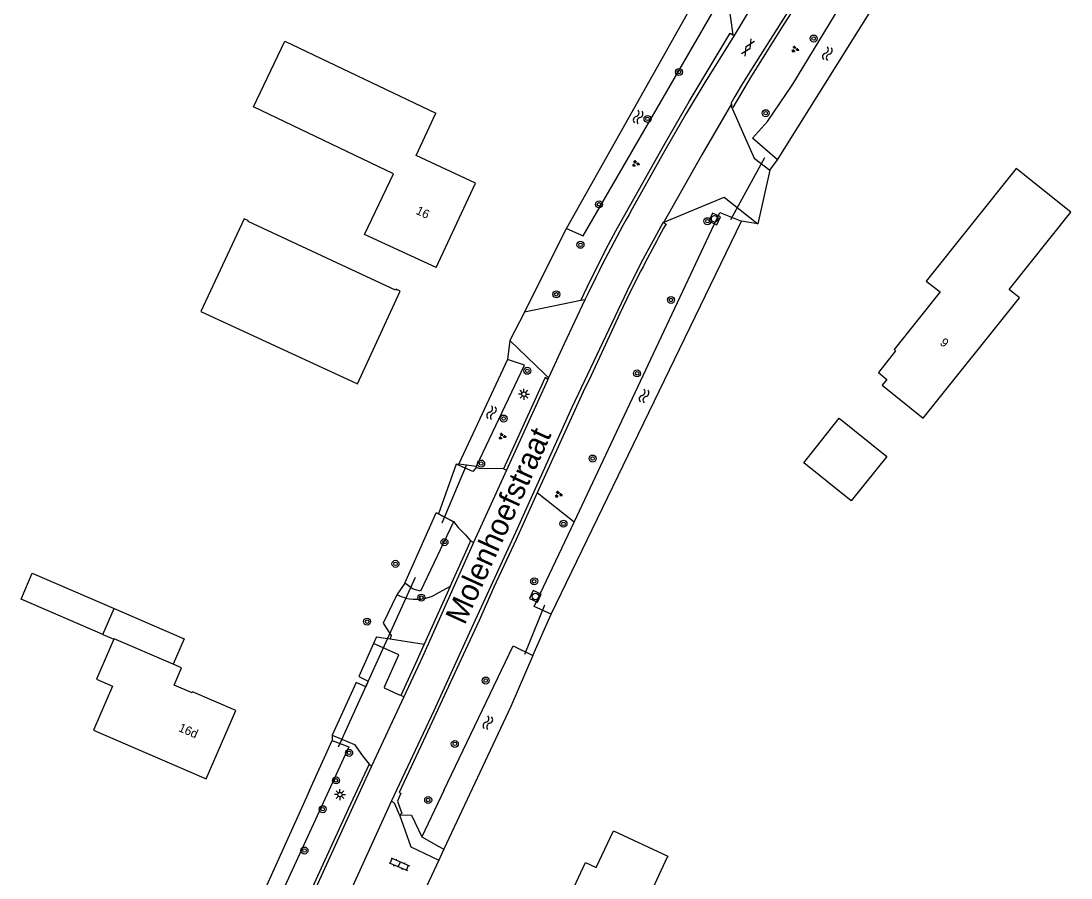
# Model space of a CAD drawing. Extents: x 136000 to 141000, y 400494 to 402006.
# Drawn here: x 137187.2 to 137307, y 401490 to 401587.8 of the extents above; entities that cross this region are included whole.
import ezdxf

# ---------------------------------------------------------------- set-up
doc = ezdxf.new("R2010")
doc.units = 0
for name, color, linetype in [('gg-afsc-erfafscheiding', 7, 'Continuous'), ('gg-afsc-hekwerk', 7, 'Continuous'), ('gg-anno-huisnummerreeks BGT', 7, 'Continuous'), ('gg-anno-openbare ruimte label', 7, 'Continuous'), ('gg-bbg-bijgebouw', 7, 'Continuous'), ('gg-bbg-gedigitaliseerde bebouwing', 7, 'Continuous'), ('gg-bbg-hoofdgebouw', 7, 'Continuous'), ('gg-bbg-luifel en loopbrug', 7, 'Continuous'), ('gg-knt-onverhard', 7, 'Continuous'), ('gg-knt-verharding', 7, 'Continuous'), ('gg-kntw-bovenkant insteek waterloop', 7, 'Continuous'), ('gg-kwrk-duiker nz buis', 7, 'Continuous'), ('gt-grn-groengrens', 7, 'Continuous'), ('gt-grn-vlakafsluiter', 7, 'Continuous'), ('gt-symb-boom', 7, 'Continuous'), ('gt-symb-gesloten verharding', 7, 'Continuous'), ('gt-symb-groenvak', 7, 'Continuous'), ('gt-symb-klinker verharding', 7, 'Continuous'), ('gt-symb-lichtmast', 7, 'Continuous'), ('gt-symb-rioolschacht', 7, 'Continuous'), ('gt-symb-watersymbool', 7, 'Continuous')]:
    doc.layers.add(name, color=color, linetype=linetype)

# ---------------------------------------------------------------- blocks, each defined once
blk = doc.blocks.new('gt0-BOOM')
at = {"layer": 'gt-symb-boom'}
for radius in [0.4, 0.2]:
    blk.add_circle((0, 0), radius, dxfattribs=at)
blk = doc.blocks.new('gt0-WA')
at = {"layer": 'gt-symb-watersymbool'}
for centre, start, end in [((-0.32, 0.02), 28.0725, 151.9275), ((0.43, 0.42), 208.0725, 331.9275), ((-0.32, -0.43), 28.0725, 151.9275), ((0.43, -0.03), 208.0725, 331.9275)]:
    blk.add_arc(centre, 0.425, start, end, dxfattribs=at)
blk = doc.blocks.new('gt0-GRVAK')
at = {"layer": 'gt-symb-groenvak'}
for p, q in [((-0.11, 0.19), (-0.23, 0.24)), ((-0.18, 0.15), (0.09, 0.15)), ((-0.09, 0.21), (-0.16, 0.32)), ((-0.05, 0.21), (-0.05, 0.39)), ((0, 0.21), (0.06, 0.32)), ((0.02, 0.19), (0.13, 0.24)), ((0.26, -0.05), (0.2, 0.06)), ((0.3, -0.05), (0.3, 0.13)), ((0.35, -0.05), (0.41, 0.06)), ((-0.24, -0.23), (-0.36, -0.18)), ((-0.32, -0.26), (-0.05, -0.26)), ((-0.23, -0.21), (-0.29, -0.09)), ((-0.18, -0.2), (-0.18, -0.02)), ((-0.14, -0.21), (-0.07, -0.09)), ((-0.12, -0.23), (0, -0.18)), ((0.24, -0.07), (0.12, -0.02)), ((0.17, -0.11), (0.44, -0.11)), ((0.37, -0.07), (0.49, -0.02))]:
    blk.add_line(p, q, dxfattribs=at)
blk = doc.blocks.new('gt0-RS')
at = {"layer": 'gt-symb-rioolschacht'}
blk.add_lwpolyline([(-0.5, -0.5), (0.5, -0.5), (0.5, 0.5), (-0.5, 0.5)], close=True, dxfattribs=at)
blk.add_circle((0, 0), 0.375, dxfattribs=at)
blk = doc.blocks.new('gt0-GESVH1')
at = {"layer": 'gt-symb-gesloten verharding'}
for p, q in [((-0.99, -0.26), (0.01, 0.24)), ((0.01, -0.26), (-0.99, 0.24)), ((0.01, 0.24), (1.01, -0.26)), ((1.01, 0.24), (0.01, -0.26))]:
    blk.add_line(p, q, dxfattribs=at)
blk = doc.blocks.new('gt0-LMAST')
at = {"layer": 'gt-symb-lichtmast'}
for p, q in [((-0.18, 0.17), (-0.45, 0.44)), ((-0.01, 0.25), (-0.01, 0.62)), ((0.17, 0.17), (0.44, 0.44)), ((-0.26, 0), (-0.63, 0)), ((-0.18, -0.18), (-0.45, -0.45)), ((-0.01, -0.25), (-0.01, -0.63)), ((0.44, -0.45), (0.17, -0.18)), ((0.24, 0), (0.62, 0))]:
    blk.add_line(p, q, dxfattribs=at)
blk.add_circle((-0.01, 0), 0.25, dxfattribs=at)
blk = doc.blocks.new('gt0-KL1')
at = {"layer": 'gt-symb-klinker verharding'}
for p, q in [((-1.15, 0.3), (1.15, 0.3)), ((-1, -0.3), (-1, 0.3)), ((-0.5, 0.3), (-0.5, 0.45)), ((0, -0.3), (0, 0.3)), ((0.5, 0.3), (0.5, 0.45)), ((1, -0.3), (1, 0.3)), ((-1.15, -0.3), (1.15, -0.3)), ((-0.5, -0.45), (-0.5, -0.3)), ((0.5, -0.45), (0.5, -0.3))]:
    blk.add_line(p, q, dxfattribs=at)

msp = doc.modelspace()

# ---------------------------------------------------------------- linework, layer by layer
at = {"layer": 'gg-afsc-erfafscheiding'}
msp.add_line((137245.62, 401515.43), (137247.69, 401520.11), dxfattribs=at)
at = {"layer": 'gg-afsc-hekwerk'}
for p, q in [((137243.1, 401509.59), (137235.46, 401493.33)), ((137235.46, 401493.33), (137234.87, 401492.08)), ((137234.87, 401492.08), (137232.88, 401487.85))]:
    msp.add_line(p, q, dxfattribs=at)
at = {"layer": 'gg-bbg-bijgebouw'}
msp.add_line((137196.54, 401517.81), (137197.82, 401520.79), dxfattribs=at)
for points in [[(137225.58, 401546.39), (137230.47, 401556.97), (137229.99, 401557.2), (137229.94, 401557.1), (137213.11, 401564.9), (137213.15, 401564.99), (137212.68, 401565.22), (137207.73, 401554.65), (137225.58, 401546.39)], [(137276.51, 401537.39), (137280.57, 401542.47), (137285.99, 401538.12), (137281.93, 401533.05), (137276.51, 401537.39)], [(137196.54, 401517.81), (137187.2, 401521.84), (137188.48, 401524.8), (137197.82, 401520.79)]]:
    msp.add_lwpolyline(points, dxfattribs=at)
at = {"layer": 'gg-bbg-gedigitaliseerde bebouwing'}
msp.add_line((137226.41, 401563.43), (137229.72, 401570.34), dxfattribs=at)
msp.add_lwpolyline([(137229.72, 401570.34), (137213.74, 401578.01), (137217.32, 401585.48), (137234.52, 401577.29)], dxfattribs=at)
at = {"layer": 'gg-bbg-hoofdgebouw'}
for p, q in [((137234.57, 401559.66), (137226.41, 401563.43)), ((137260.93, 401492.4), (137256.13, 401482.01)), ((137248.63, 401485.47), (137251.61, 401491.8))]:
    msp.add_line(p, q, dxfattribs=at)
for points in [[(137234.57, 401559.66), (137239.05, 401569.29), (137232.3, 401572.44), (137234.52, 401577.29)], [(137285.04, 401547.7), (137285.99, 401546.91), (137285.46, 401546.25), (137290.14, 401542.5), (137301.15, 401556.21), (137299.97, 401557.16), (137307.01, 401565.98), (137300.77, 401570.98), (137290.5, 401558.13), (137292.07, 401556.88), (137286.84, 401550.3), (137287, 401550.18), (137285.04, 401547.7)], [(137197.8, 401517.27), (137195.81, 401512.72), (137197.64, 401511.92), (137195.46, 401506.9), (137208.34, 401501.33)], [(137204.56, 401514.41), (137197.83, 401517.32), (137197.8, 401517.27)], [(137208.34, 401501.33), (137211.71, 401509.13), (137206.76, 401511.27), (137206.71, 401511.15), (137204.67, 401512.02), (137205.51, 401514), (137204.56, 401514.41)], [(137251.61, 401491.8), (137252.84, 401491.23), (137254.79, 401495.41), (137261, 401492.54), (137260.93, 401492.4)]]:
    msp.add_lwpolyline(points, dxfattribs=at)
at = {"layer": 'gg-bbg-luifel en loopbrug'}
msp.add_line((137196.54, 401517.81), (137197.8, 401517.27), dxfattribs=at)
msp.add_lwpolyline([(137197.82, 401520.79), (137205.83, 401517.33), (137204.56, 401514.41)], dxfattribs=at)
at = {"layer": 'gg-knt-onverhard'}
for p, q in [((137236.15, 401523.3), (137234.43, 401522.33)), ((137228.51, 401519.09), (137229.29, 401517.92))]:
    msp.add_line(p, q, dxfattribs=at)
for points in [[(137231.12, 401521.96), (137230.6, 401522.12), (137230.1, 401522.34)], [(137229.29, 401517.92), (137229.44, 401517.69), (137229.32, 401517.3)]]:
    msp.add_lwpolyline(points, dxfattribs=at)
msp.add_arc((137232.27, 401526.6), 4.78, 256.0372, 296.852, dxfattribs=at)
at = {"layer": 'gg-knt-verharding'}
for p, q in [((137268.42, 401586.21), (137268.57, 401586.12)), ((137268.27, 401578.34), (137268.26, 401578.01)), ((137260.48, 401564.79), (137260.8, 401564.63)), ((137251.09, 401555.9), (137244.64, 401554.56)), ((137251.55, 401556), (137251.09, 401555.9)), ((137246.96, 401547.05), (137242.25, 401536.71)), ((137247.31, 401546.91), (137242.61, 401536.57)), ((137242.61, 401536.57), (137238.85, 401528.3)), ((137242.25, 401536.71), (137242.61, 401536.57)), ((137238.49, 401528.48), (137238.1, 401527.62)), ((137238.85, 401528.3), (137238.49, 401528.48)), ((137236.15, 401523.3), (137233.21, 401516.71)), ((137227.77, 401517.53), (137229.02, 401517.34)), ((137229.02, 401517.34), (137229.32, 401517.3)), ((137229.32, 401517.3), (137233.21, 401516.71)), ((137225.74, 401513.01), (137226.81, 401512.47)), ((137226.53, 401511.85), (137225.43, 401512.33)), ((137226.81, 401512.47), (137226.53, 401511.85)), ((137228.69, 401511.84), (137228.62, 401511.72)), ((137228.62, 401511.72), (137230.35, 401510.93)), ((137230.87, 401510.69), (137227.21, 401502.78)), ((137230.54, 401510.85), (137230.35, 401510.93)), ((137230.87, 401510.69), (137230.54, 401510.85)), ((137222.7, 401506.33), (137223.81, 401505.86)), ((137226.93, 401503.03), (137227.21, 401502.78)), ((137229.48, 401498.84), (137224.27, 401487.41))]:
    msp.add_line(p, q, dxfattribs=at)
for points in [[(137279.89, 401596.72), (137279.7, 401596.51), (137278.06, 401594.07), (137275.33, 401589.85), (137270.37, 401582), (137269.42, 401580.47), (137268.65, 401579.17), (137268.21, 401578.39), (137268.27, 401578.34)], [(137280.29, 401596.73), (137276.35, 401590.71), (137274.24, 401587.42), (137270.54, 401581.55), (137268.43, 401577.92), (137268.26, 401578.01)], [(137275.43, 401596.85), (137275.21, 401596.57), (137275, 401596.26), (137272.44, 401592.43), (137270.73, 401589.75), (137268.57, 401586.12)], [(137264.41, 401591.37), (137266.58, 401591.28), (137267.18, 401590.74), (137267.91, 401590.03), (137268.42, 401586.21)], [(137251.09, 401555.9), (137251.81, 401557.41), (137253.95, 401561.72), (137255.09, 401563.87), (137260.73, 401573.93), (137263.45, 401578.59), (137268.12, 401586.39), (137268.42, 401586.21)], [(137268.57, 401586.12), (137265.11, 401580.57), (137263.09, 401577.23), (137260.67, 401573.01), (137256.94, 401566.36)], [(137268.27, 401578.34), (137264.88, 401572.52), (137260.57, 401564.93), (137260.48, 401564.79)], [(137268.26, 401578.01), (137269.78, 401574.54), (137270.86, 401572.16), (137272.63, 401570.76)], [(137260.48, 401564.79), (137267.44, 401567.7), (137271.27, 401564.66)], [(137260.48, 401564.79), (137260.42, 401564.76), (137258.15, 401560.57), (137257.04, 401558.42), (137256.36, 401557.02), (137252.88, 401549.63), (137250.05, 401543.69), (137243.61, 401529.46), (137238.37, 401518.03), (137234.3, 401509.12), (137229.48, 401498.84)], [(137256.68, 401556.8), (137255.54, 401554.43), (137252.24, 401547.36), (137251.33, 401545.5), (137248.7, 401539.63), (137246.11, 401533.98)], [(137251.55, 401556), (137249.18, 401550.98), (137247.38, 401547.09)], [(137242.99, 401551.36), (137246.95, 401547.55), (137247.38, 401547.09)], [(137247.31, 401546.91), (137247, 401547.14), (137246.96, 401547.05)], [(137247.38, 401547.09), (137247.34, 401547), (137247.35, 401546.99), (137247.31, 401546.91)], [(137239.16, 401536.9), (137238.75, 401536.39), (137236.86, 401537.25)], [(137242.25, 401536.71), (137239.46, 401536.74), (137239.25, 401536.83), (137239.16, 401536.9)], [(137246.11, 401533.98), (137243.69, 401528.66), (137241.17, 401523.21), (137239.46, 401519.42), (137237.67, 401515.49), (137233.36, 401506.2), (137230.35, 401499.79), (137230.53, 401499.7), (137230.15, 401498.78), (137230.67, 401497.39), (137230.37, 401497.25)], [(137234.84, 401531.59), (137236.55, 401530.7), (137237.09, 401530.03), (137237.9, 401529.17), (137238.49, 401528.48)], [(137238.85, 401528.3), (137233, 401515.28), (137230.87, 401510.69)], [(137238.1, 401527.62), (137236.32, 401523.68), (137236.15, 401523.3)], [(137228.69, 401511.84), (137230.32, 401515.5), (137227.43, 401516.77)], [(137233.21, 401516.71), (137232.4, 401514.91), (137230.54, 401510.85)], [(137223.81, 401505.86), (137225.26, 401505.25), (137226.17, 401503.97), (137226.93, 401503.03)], [(137227.21, 401502.78), (137224.64, 401497.23), (137217.82, 401482.35), (137213.91, 401473.91), (137210.72, 401466.67), (137210.03, 401464.71), (137209.42, 401462.79), (137208.97, 401461.15), (137208.13, 401457.7)], [(137226.93, 401503.03), (137224.53, 401497.9), (137217.74, 401483.09), (137213.59, 401474.14), (137211.02, 401468.25)], [(137230.37, 401497.25), (137229.86, 401498.48), (137229.48, 401498.84)], [(137230.37, 401497.25), (137231.67, 401493.59), (137234.87, 401492.08)]]:
    msp.add_lwpolyline(points, dxfattribs=at)
for centre, radius, start, end in [((137416.4, 401476.87), 182.86, 150.6987, 154.3591), ((137425.51, 401473.03), 188.47, 150.9199, 153.6088)]:
    msp.add_arc(centre, radius, start, end, dxfattribs=at)
at = {"layer": 'gg-kntw-bovenkant insteek waterloop'}
for p, q in [((137273.52, 401571.94), (137288.39, 401595.69)), ((137275.29, 401580.57), (137284.93, 401596.54)), ((137249.44, 401564.13), (137264.61, 401591.07)), ((137250.3, 401530.64), (137266.95, 401565.95)), ((137266.95, 401565.95), (137269.41, 401564.97)), ((137247.69, 401520.11), (137269.41, 401564.97)), ((137242.73, 401549.16), (137237.15, 401537.29)), ((137237.15, 401537.29), (137239.16, 401537.01)), ((137230.98, 401523.66), (137234.59, 401531.69)), ((137236.55, 401530.66), (137234.59, 401531.69)), ((137236.55, 401530.66), (137232.79, 401522.76)), ((137231.67, 401523.17), (137230.98, 401523.66)), ((137245.62, 401515.43), (137243.1, 401509.59)), ((137220.13, 401500), (137222.7, 401505.73)), ((137235.45, 401500), (137232.92, 401494.73)), ((137232.92, 401494.73), (137234.86, 401493.61)), ((137234.86, 401493.61), (137235.46, 401493.33))]:
    msp.add_line(p, q, dxfattribs=at)
for points in [[(137249.44, 401564.13), (137251.33, 401563.27), (137266.71, 401589.77), (137266.04, 401590.41), (137265.32, 401590.82), (137264.61, 401591.07)], [(137273.52, 401571.94), (137270.68, 401574.41), (137272.38, 401576.32), (137275.29, 401580.57)], [(137239.16, 401537.01), (137244.67, 401548.53), (137242.73, 401549.16)], [(137247.69, 401520.11), (137245.75, 401520.99), (137250.3, 401530.64)], [(137232.79, 401522.76), (137231.93, 401522.98), (137231.67, 401523.17)], [(137235.45, 401500), (137243.36, 401516.51), (137245.62, 401515.43)], [(137222.7, 401505.73), (137224.62, 401504.98), (137222.32, 401500)], [(137222.32, 401500), (137210.24, 401473.74), (137205.37, 401462.46), (137204.17, 401456.87), (137202.2, 401457.18)], [(137220.13, 401500), (137203.46, 401463.08), (137202.2, 401457.18)]]:
    msp.add_lwpolyline(points, dxfattribs=at)
at = {"layer": 'gg-kwrk-duiker nz buis'}
for p, q in [((137272.03, 401572.18), (137268.15, 401565.12)), ((137238, 401537.1), (137235.21, 401530.51)), ((137232.19, 401524.31), (137223.4, 401504.96)), ((137246.92, 401521.15), (137244.66, 401515.52))]:
    msp.add_line(p, q, dxfattribs=at)
at = {"layer": 'gt-grn-groengrens'}
for p, q in [((137272.63, 401570.76), (137273.52, 401571.94)), ((137271.27, 401564.66), (137269.41, 401564.97)), ((137244.64, 401554.56), (137249.44, 401564.13)), ((137242.99, 401551.36), (137242.73, 401549.16)), ((137236.86, 401537.25), (137237.15, 401537.29)), ((137239.16, 401536.9), (137239.16, 401537.01)), ((137250.3, 401530.64), (137246.11, 401533.98)), ((137234.84, 401531.59), (137234.59, 401531.69)), ((137230.98, 401523.66), (137230.1, 401522.34)), ((137222.7, 401506.33), (137222.7, 401505.73))]:
    msp.add_line(p, q, dxfattribs=at)
msp.add_lwpolyline([(137230.37, 401497.25), (137231.77, 401497.2), (137232.92, 401494.73)], dxfattribs=at)
at = {"layer": 'gt-grn-vlakafsluiter'}
for p, q in [((137272.63, 401570.76), (137271.27, 401564.66)), ((137244.64, 401554.56), (137242.99, 401551.36)), ((137236.86, 401537.25), (137234.84, 401531.59)), ((137230.1, 401522.34), (137228.51, 401519.09)), ((137227.43, 401516.77), (137225.74, 401513.01)), ((137227.77, 401517.53), (137227.43, 401516.77)), ((137225.43, 401512.33), (137222.7, 401506.33))]:
    msp.add_line(p, q, dxfattribs=at)

# ---------------------------------------------------------------- block references
at = {"layer": 'gt-symb-boom'}
for p in [(137277.65, 401585.79), (137262.28, 401581.97), (137272.18, 401577.27), (137258.69, 401576.62), (137253.16, 401566.87), (137265.53, 401564.95), (137251.04, 401562.26), (137248.29, 401556.61), (137261.37, 401555.97), (137244.97, 401547.89), (137257.5, 401547.59), (137242.27, 401542.44), (137252.42, 401537.88), (137239.7, 401537.31), (137249.1, 401530.44), (137235.52, 401528.34), (137229.93, 401525.87), (137245.76, 401523.88), (137232.87, 401522.02), (137226.69, 401519.28), (137240.23, 401512.56), (137236.7, 401505.33), (137224.64, 401504.31), (137223.15, 401501.17), (137233.66, 401498.93), (137221.63, 401497.88), (137219.54, 401493.17)]:
    msp.add_blockref('gt0-BOOM', p, dxfattribs=at)
at = {"layer": 'gt-symb-gesloten verharding', "rotation": 58.456326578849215}
msp.add_blockref('gt0-GESVH1', (137270.14, 401584.75), dxfattribs=at)
at = {"layer": 'gt-symb-groenvak'}
for p in [(137275.52, 401584.57), (137257.32, 401571.51), (137242.09, 401540.41), (137248.51, 401533.79)]:
    msp.add_blockref('gt0-GRVAK', p, dxfattribs=at)
at = {"layer": 'gt-symb-klinker verharding', "rotation": -22.769726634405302}
msp.add_blockref('gt0-KL1', (137230.37, 401491.6), dxfattribs=at)
at = {"layer": 'gt-symb-lichtmast'}
for p in [(137244.6, 401545.22), (137223.6, 401499.55)]:
    msp.add_blockref('gt0-LMAST', p, dxfattribs=at)
at = {"layer": 'gt-symb-rioolschacht'}
for p, rotation in [((137266.35, 401565.21), 65.53707310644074), ((137245.9, 401522.15), 65.53707310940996)]:
    msp.add_blockref('gt0-RS', p, dxfattribs=dict(at, rotation=rotation))
at = {"layer": 'gt-symb-watersymbool'}
for p, rotation in [((137279.19, 401584.02), 73.97589034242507), ((137257.59, 401576.79), 73.97589034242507), ((137258.27, 401544.97), 73.97589034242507), ((137240.87, 401543.06), 73.97589034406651), ((137240.45, 401507.69), 73.97589034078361)]:
    msp.add_blockref('gt0-WA', p, dxfattribs=dict(at, rotation=rotation))

# ---------------------------------------------------------------- texts
at = {"layer": 'gg-anno-huisnummerreeks BGT'}
for s, rotation, p in [('16', 335, (137232.17, 401565.82)), ('9', 321.5, (137291.97, 401550.95)), ('16d', 336.6, (137205.08, 401506.82))]:
    msp.add_text(s, height=1, rotation=rotation, dxfattribs=at).set_placement(p)
at = {"layer": 'gg-anno-openbare ruimte label'}
msp.add_text('Molenhoefstraat', height=2.5, rotation=65.5, dxfattribs=at).set_placement((137237.81, 401518.81))

doc.saveas('drawing.dxf')
